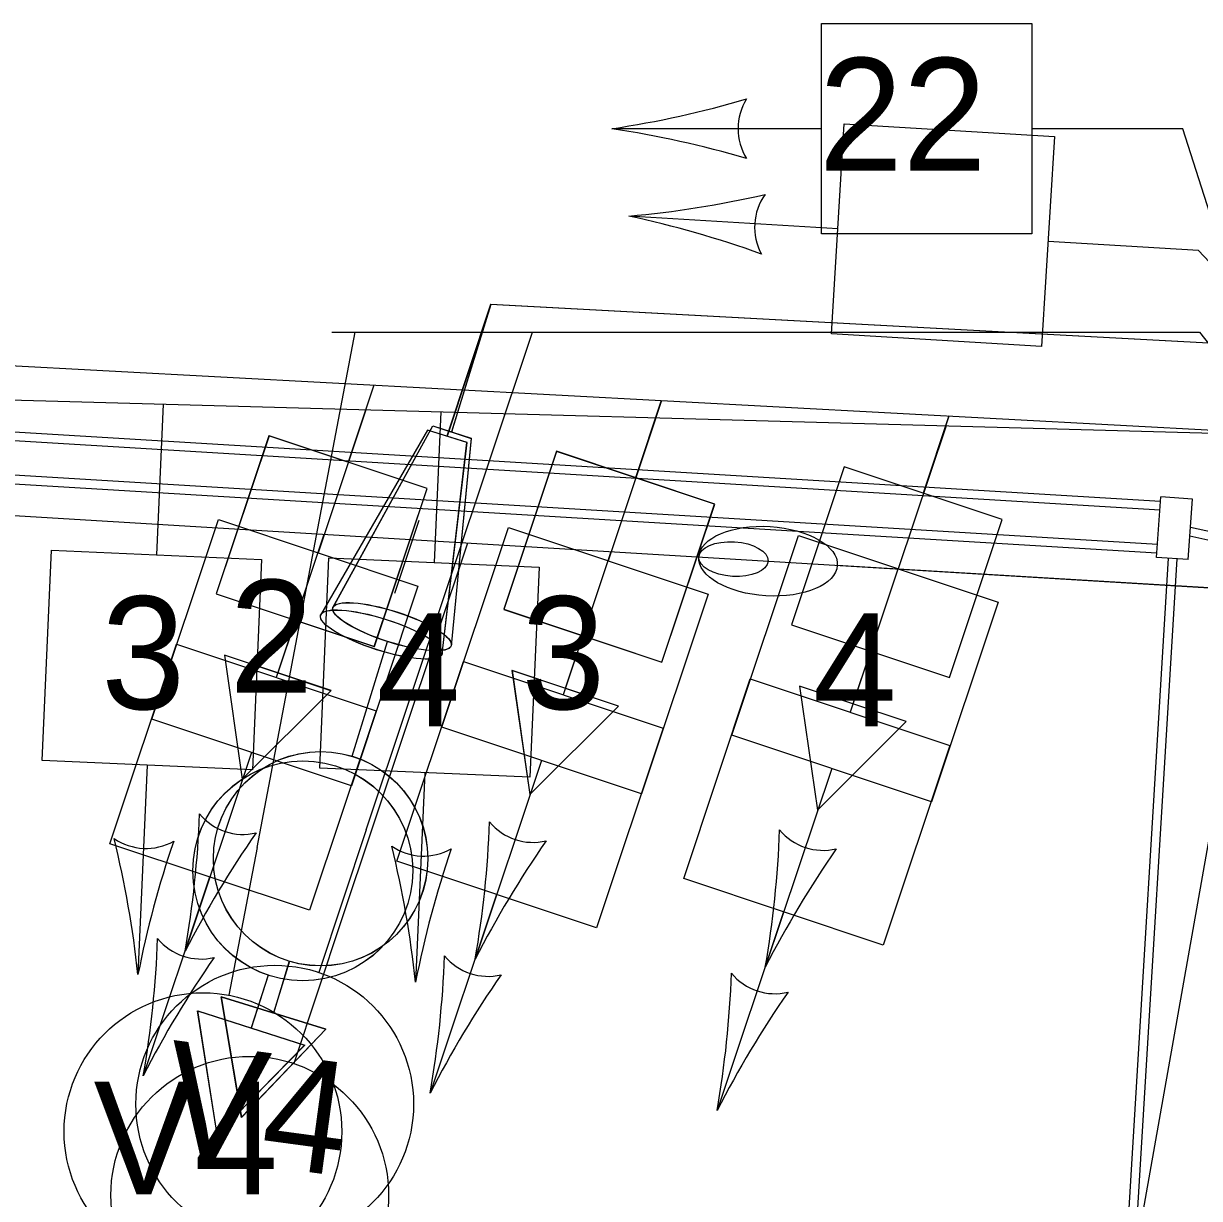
# Model space of a CAD drawing. Extents: x 647787 to 668496, y 640478 to 654412.
# Drawn here: x 662783.64 to 662817.52, y 647317.56 to 647351.42 of the extents above; entities that cross this region are included whole.
import ezdxf

# ---------------------------------------------------------------- set-up
doc = ezdxf.new("R2010")
doc.units = 0
for name, color, linetype in [('TEMP_SIGNAL POLES', 7, 'Continuous'), ('TEMP_SIGNAL_HEAD_STAGE 1A', 7, 'Continuous'), ('TEMP_SIGNAL_HEAD_STAGE 1B', 7, 'Continuous'), ('TEMP_SIGNAL_HEAD_STAGE 1C', 7, 'Continuous'), ('TEMP_SIGNAL_HEAD_STAGE 2', 7, 'Continuous'), ('TEMP_SIGNAL_HEAD_Stage 3', 7, 'Continuous'), ('TEMP_SIGNAL_HEAD_STAGE 5', 7, 'Continuous'), ('TEMP_SIGNAL_POLES_STAGE 1A', 7, 'Continuous'), ('TEMP_SIGNAL_POLES_STAGE 1B', 7, 'Continuous'), ('TEMP_SIGNAL_POLES_STAGE 1C', 7, 'Continuous'), ('TEMP_SIGNAL_POLES_STAGE 2', 7, 'Continuous'), ('TEMP_SIGNAL_POLES_STAGE 3', 7, 'Continuous'), ('TEMP_SIGNAL_POLES_STAGE 4', 7, 'Continuous'), ('TEMP_SIGNAL_POLES_STAGE 5', 7, 'Continuous'), ('TEXT_TEMP_SIGNAL_POLES_STAGE 2', 7, 'Continuous'), ('TEXT_TEMP_SIGNAL_POLES_STAGE 3', 7, 'Continuous'), ('TEXT_TEMP_SIGNAL_POLES_STAGE 4', 7, 'Continuous'), ('TEXT_TEMP_SIGNAL_POLES_STAGE 5', 7, 'Continuous')]:
    doc.layers.add(name, color=color, linetype=linetype)

msp = doc.modelspace()

# ---------------------------------------------------------------- linework, layer by layer
at = {"layer": 'TEMP_SIGNAL POLES'}
for p, q in [((662736.585, 647344.078), (662820.429, 647339.562)), ((662736.588, 647344.08), (662820.431, 647339.564))]:
    msp.add_line(p, q, dxfattribs=at)
for points in [[(662822.061, 647341.978), (662797.097, 647343.322)], [(662822.064, 647341.98), (662797.1, 647343.324)]]:
    msp.add_lwpolyline(points, dxfattribs=at)
at = {"layer": 'TEMP_SIGNAL_HEAD_STAGE 1A'}
for p, q in [((662806.631, 647348.387), (662800.591, 647348.387)), ((662817.041, 647348.387), (662812.694, 647348.387)), ((662819.398, 647340.994), (662817.041, 647348.387)), ((662797.097, 647343.322), (662795.971, 647339.648)), ((662797.1, 647343.324), (662795.974, 647339.65)), ((662732.383, 647342.483), (662816.383, 647337.405)), ((662732.399, 647342.733), (662816.398, 647337.654)), ((662790.366, 647327.671), (662793.192, 647342.526)), ((662792.52, 647342.526), (662817.52, 647342.526)), ((662817.52, 647342.526), (662819.853, 647339.565)), ((662816.307, 647336.408), (662732.323, 647341.485)), ((662816.291, 647336.158), (662732.308, 647341.236)), ((662787.661, 647340.45), (662787.47, 647336.108)), ((662795.659, 647340.23), (662795.468, 647335.888)), ((662816.284, 647336.033), (662816.405, 647337.779)), ((662817.32, 647337.716), (662816.405, 647337.779)), ((662817.198, 647335.97), (662817.32, 647337.716)), ((662825.618, 647335.043), (662817.263, 647336.9)), ((662825.564, 647334.799), (662817.245, 647336.648)), ((662817.198, 647335.97), (662816.284, 647336.033)), ((662809.642, 647220.359), (662816.624, 647336.01)), ((662809.892, 647220.341), (662816.874, 647335.993)), ((662787.203, 647330.05), (662786.937, 647324.016)), ((662795.201, 647329.831), (662794.935, 647323.796)), ((662790.366, 647327.671), (662789.557, 647323.417))]:
    msp.add_line(p, q, dxfattribs=at)
for points in [[(662812.694, 647351.42), (662812.694, 647345.355), (662806.631, 647345.355), (662806.631, 647351.42)], [(662784.441, 647336.241), (662790.499, 647335.974), (662790.232, 647329.917), (662784.174, 647330.184)], [(662792.439, 647336.021), (662798.497, 647335.754), (662798.23, 647329.697), (662792.172, 647329.964)], [(662789.918, 647319.898), (662792.348, 647322.442), (662789.33, 647323.367)], [(662789.92, 647319.899), (662792.351, 647322.444), (662789.333, 647323.369)]]:
    msp.add_lwpolyline(points, close=True, dxfattribs=at)
for points in [[(662792.551, 647334.585), (662795.428, 647339.823)], [(662792.554, 647334.586), (662795.43, 647339.825)], [(662795.428, 647339.823), (662796.539, 647339.465)], [(662795.43, 647339.825), (662796.541, 647339.467)], [(662796.539, 647339.465), (662795.962, 647333.487)], [(662796.541, 647339.467), (662795.964, 647333.489)], [(662793.107, 647330.302), (662794.125, 647333.609)], [(662793.109, 647330.304), (662794.128, 647333.611)], [(662791.297, 647324.396), (662790.839, 647322.904)], [(662791.299, 647324.398), (662790.842, 647322.906)], [(662789.33, 647323.367), (662792.348, 647322.442), (662789.918, 647319.898), (662789.33, 647323.367)], [(662789.333, 647323.369), (662792.351, 647322.444), (662789.92, 647319.899), (662789.333, 647323.369)]]:
    msp.add_lwpolyline(points, dxfattribs=at)
for centre, radius in [((662792.198, 647327.35), 3.089), ((662792.2, 647327.352), 3.089), ((662788.809, 647319.487), 4)]:
    msp.add_circle(centre, radius, dxfattribs=at)
for centre, radius, start, end in [((662796.179, 647377.528), 29.472, 278.6083, 286.3464), ((662805.857, 647348.388), 1.629, 148.1527, 211.8473), ((662796.179, 647319.248), 29.472, 73.6536, 81.3917), ((662787.168, 647329.277), 1.629, 235.6301, 299.3247), ((662757.63, 647320.891), 29.472, 6.0857, 13.8239), ((662815.854, 647318.326), 29.472, 161.131, 168.8691), ((662795.166, 647329.057), 1.629, 235.6301, 299.3247), ((662765.628, 647320.671), 29.472, 6.0857, 13.8239), ((662823.852, 647318.106), 29.472, 161.131, 168.8691)]:
    msp.add_arc(centre, radius, start, end, dxfattribs=at)
for centre in [(662794.256, 647334.036), (662794.259, 647334.038)]:
    msp.add_ellipse(centre, major_axis=(1.705, -0.549), ratio=0.249111, dxfattribs=at)
at = {"layer": 'TEMP_SIGNAL_HEAD_STAGE 1B'}
for p, q in [((662806.631, 647348.387), (662800.591, 647348.387)), ((662817.041, 647348.387), (662812.694, 647348.387)), ((662819.398, 647340.994), (662817.041, 647348.387)), ((662790.366, 647327.671), (662793.192, 647342.526)), ((662792.52, 647342.526), (662817.52, 647342.526)), ((662817.52, 647342.526), (662819.853, 647339.565)), ((662787.661, 647340.45), (662787.47, 647336.108)), ((662795.659, 647340.23), (662795.468, 647335.888)), ((662787.203, 647330.05), (662786.937, 647324.016)), ((662795.201, 647329.831), (662794.935, 647323.796)), ((662790.366, 647327.671), (662789.557, 647323.417))]:
    msp.add_line(p, q, dxfattribs=at)
for points in [[(662812.694, 647351.42), (662812.694, 647345.355), (662806.631, 647345.355), (662806.631, 647351.42)], [(662784.441, 647336.241), (662790.499, 647335.974), (662790.232, 647329.917), (662784.174, 647330.184)], [(662792.439, 647336.021), (662798.497, 647335.754), (662798.23, 647329.697), (662792.172, 647329.964)]]:
    msp.add_lwpolyline(points, close=True, dxfattribs=at)
msp.add_circle((662788.809, 647319.487), 4, dxfattribs=at)
for centre, radius, start, end in [((662796.179, 647377.528), 29.472, 278.6083, 286.3464), ((662805.857, 647348.388), 1.629, 148.1527, 211.8473), ((662796.179, 647319.248), 29.472, 73.6536, 81.3917), ((662787.168, 647329.277), 1.629, 235.6301, 299.3247), ((662757.63, 647320.891), 29.472, 6.0857, 13.8239), ((662815.854, 647318.326), 29.472, 161.131, 168.8691), ((662795.166, 647329.057), 1.629, 235.6301, 299.3247), ((662765.628, 647320.671), 29.472, 6.0857, 13.8239), ((662823.852, 647318.106), 29.472, 161.131, 168.8691)]:
    msp.add_arc(centre, radius, start, end, dxfattribs=at)
at = {"layer": 'TEMP_SIGNAL_HEAD_STAGE 1C'}
for p, q in [((662806.631, 647348.387), (662800.591, 647348.387)), ((662817.041, 647348.387), (662812.694, 647348.387)), ((662819.398, 647340.994), (662817.041, 647348.387)), ((662792.52, 647342.526), (662817.52, 647342.526)), ((662793.514, 647328.183), (662798.301, 647342.526)), ((662817.52, 647342.526), (662819.853, 647339.565)), ((662793.504, 647340.29), (662792.128, 647336.166)), ((662801.861, 647340.06), (662800.485, 647335.936)), ((662810.218, 647339.83), (662808.842, 647335.707)), ((662790.209, 647330.415), (662788.297, 647324.685)), ((662798.566, 647330.185), (662796.654, 647324.455)), ((662806.923, 647329.955), (662805.011, 647324.225)), ((662793.514, 647328.183), (662792.144, 647324.075))]:
    msp.add_line(p, q, dxfattribs=at)
for points in [[(662812.694, 647351.42), (662812.694, 647345.355), (662806.631, 647345.355), (662806.631, 647351.42)], [(662795.264, 647338.017), (662790.711, 647339.536), (662789.192, 647334.983), (662793.745, 647333.464)], [(662795.267, 647338.019), (662790.714, 647339.538), (662789.194, 647334.985), (662793.747, 647333.465)], [(662803.549, 647337.571), (662798.996, 647339.09), (662797.477, 647334.537), (662802.03, 647333.017)], [(662803.552, 647337.572), (662798.998, 647339.092), (662797.479, 647334.539), (662802.032, 647333.019)], [(662811.834, 647337.124), (662807.281, 647338.644), (662805.761, 647334.091), (662810.315, 647332.571)], [(662811.836, 647337.126), (662807.283, 647338.646), (662805.764, 647334.092), (662810.317, 647332.573)], [(662789.252, 647337.126), (662795.004, 647335.206), (662793.085, 647329.455), (662787.333, 647331.375)], [(662797.609, 647336.896), (662803.361, 647334.977), (662801.442, 647329.225), (662795.69, 647331.145)], [(662805.966, 647336.666), (662811.719, 647334.747), (662809.799, 647328.995), (662804.047, 647330.915)], [(662789.941, 647329.646), (662792.497, 647332.193), (662789.426, 647333.218)], [(662789.943, 647329.648), (662792.5, 647332.195), (662789.429, 647333.22)], [(662798.226, 647329.2), (662800.782, 647331.747), (662797.711, 647332.772)], [(662798.228, 647329.202), (662800.784, 647331.749), (662797.714, 647332.774)], [(662806.51, 647328.754), (662809.067, 647331.301), (662805.996, 647332.326)], [(662806.513, 647328.755), (662809.069, 647331.303), (662805.998, 647332.327)], [(662789.215, 647319.4), (662788.656, 647322.965), (662791.739, 647321.979)], [(662789.217, 647319.402), (662788.658, 647322.967), (662791.742, 647321.981)]]:
    msp.add_lwpolyline(points, close=True, dxfattribs=at)
for points in [[(662797.097, 647343.322), (662795.839, 647339.524)], [(662797.1, 647343.324), (662795.842, 647339.526)], [(662793.73, 647341), (662792.988, 647338.777)], [(662793.732, 647341.002), (662792.99, 647338.778)], [(662802.015, 647340.554), (662801.273, 647338.33)], [(662802.017, 647340.556), (662801.275, 647338.332)], [(662810.3, 647340.108), (662809.557, 647337.884)], [(662810.302, 647340.11), (662809.56, 647337.886)], [(662795.275, 647339.704), (662792.197, 647334.368)], [(662795.278, 647339.705), (662792.199, 647334.37)], [(662796.416, 647339.341), (662795.275, 647339.704)], [(662796.418, 647339.342), (662795.278, 647339.705)], [(662795.698, 647333.253), (662796.416, 647339.341)], [(662795.7, 647333.255), (662796.418, 647339.342)], [(662794.339, 647335.001), (662795.038, 647337.106)], [(662794.341, 647335.003), (662795.041, 647337.108)], [(662791.468, 647334.223), (662790.962, 647332.706)], [(662791.471, 647334.225), (662790.964, 647332.707)], [(662799.753, 647333.777), (662799.247, 647332.259)], [(662799.756, 647333.779), (662799.249, 647332.261)], [(662808.038, 647333.331), (662807.532, 647331.813)], [(662808.04, 647333.333), (662807.534, 647331.815)], [(662790.685, 647323.996), (662790.197, 647322.472)], [(662790.687, 647323.998), (662790.2, 647322.474)]]:
    msp.add_lwpolyline(points, dxfattribs=at)
for centre, radius in [((662791.684, 647327.002), 3.168), ((662791.686, 647327.004), 3.168), ((662790.877, 647320.28), 4)]:
    msp.add_circle(centre, radius, dxfattribs=at)
for centre, radius, start, end in [((662796.179, 647377.528), 29.472, 278.6083, 286.3464), ((662805.857, 647348.388), 1.629, 148.1527, 211.8473), ((662796.179, 647319.248), 29.472, 73.6536, 81.3917), ((662759.258, 647329.724), 29.472, 350.1562, 357.8943), ((662789.963, 647329.681), 1.629, 219.7005, 283.3952), ((662767.615, 647329.494), 29.472, 350.1562, 357.8943), ((662798.32, 647329.451), 1.629, 219.7005, 283.3952), ((662814.542, 647311.277), 29.472, 145.2014, 152.9395), ((662775.972, 647329.264), 29.472, 350.1562, 357.8943), ((662806.677, 647329.221), 1.629, 219.7005, 283.3952), ((662822.899, 647311.047), 29.472, 145.2014, 152.9395), ((662831.256, 647310.818), 29.472, 145.2014, 152.9395)]:
    msp.add_arc(centre, radius, start, end, dxfattribs=at)
for centre in [(662793.947, 647333.811), (662793.949, 647333.813)]:
    msp.add_ellipse(centre, major_axis=(-1.751, 0.557), ratio=0.249111, dxfattribs=at)
at = {"layer": 'TEMP_SIGNAL_HEAD_STAGE 2'}
for p, q in [((662806.631, 647348.387), (662800.591, 647348.387)), ((662817.041, 647348.387), (662812.694, 647348.387)), ((662819.398, 647340.994), (662817.041, 647348.387)), ((662792.52, 647342.526), (662817.52, 647342.526)), ((662793.514, 647328.183), (662798.301, 647342.526)), ((662817.52, 647342.526), (662819.853, 647339.565)), ((662793.504, 647340.29), (662792.128, 647336.166)), ((662801.861, 647340.06), (662800.485, 647335.936)), ((662810.218, 647339.83), (662808.842, 647335.707)), ((662790.209, 647330.415), (662788.297, 647324.685)), ((662798.566, 647330.185), (662796.654, 647324.455)), ((662806.923, 647329.955), (662805.011, 647324.225)), ((662793.514, 647328.183), (662792.144, 647324.075))]:
    msp.add_line(p, q, dxfattribs=at)
for points in [[(662812.694, 647351.42), (662812.694, 647345.355), (662806.631, 647345.355), (662806.631, 647351.42)], [(662789.252, 647337.126), (662795.004, 647335.206), (662793.085, 647329.455), (662787.333, 647331.375)], [(662797.609, 647336.896), (662803.361, 647334.977), (662801.442, 647329.225), (662795.69, 647331.145)], [(662805.966, 647336.666), (662811.719, 647334.747), (662809.799, 647328.995), (662804.047, 647330.915)]]:
    msp.add_lwpolyline(points, close=True, dxfattribs=at)
msp.add_circle((662790.877, 647320.28), 4, dxfattribs=at)
for centre, radius, start, end in [((662796.179, 647377.528), 29.472, 278.6083, 286.3464), ((662805.857, 647348.388), 1.629, 148.1527, 211.8473), ((662796.179, 647319.248), 29.472, 73.6536, 81.3917), ((662759.258, 647329.724), 29.472, 350.1562, 357.8943), ((662789.963, 647329.681), 1.629, 219.7005, 283.3952), ((662767.615, 647329.494), 29.472, 350.1562, 357.8943), ((662798.32, 647329.451), 1.629, 219.7005, 283.3952), ((662814.542, 647311.277), 29.472, 145.2014, 152.9395), ((662775.972, 647329.264), 29.472, 350.1562, 357.8943), ((662806.677, 647329.221), 1.629, 219.7005, 283.3952), ((662822.899, 647311.047), 29.472, 145.2014, 152.9395), ((662831.256, 647310.818), 29.472, 145.2014, 152.9395)]:
    msp.add_arc(centre, radius, start, end, dxfattribs=at)
at = {"layer": 'TEMP_SIGNAL_HEAD_Stage 3'}
for p, q in [((662806.631, 647348.387), (662800.591, 647348.387)), ((662817.041, 647348.387), (662812.694, 647348.387)), ((662819.398, 647340.994), (662817.041, 647348.387)), ((662792.52, 647342.526), (662817.52, 647342.526)), ((662793.514, 647328.183), (662798.301, 647342.526)), ((662817.52, 647342.526), (662819.853, 647339.565)), ((662793.504, 647340.29), (662792.128, 647336.166)), ((662801.861, 647340.06), (662800.485, 647335.936)), ((662810.218, 647339.83), (662808.842, 647335.707)), ((662790.209, 647330.415), (662788.297, 647324.685)), ((662798.566, 647330.185), (662796.654, 647324.455)), ((662806.923, 647329.955), (662805.011, 647324.225)), ((662793.514, 647328.183), (662792.144, 647324.075))]:
    msp.add_line(p, q, dxfattribs=at)
for points in [[(662812.694, 647351.42), (662812.694, 647345.355), (662806.631, 647345.355), (662806.631, 647351.42)], [(662789.252, 647337.126), (662795.004, 647335.206), (662793.085, 647329.455), (662787.333, 647331.375)], [(662797.609, 647336.896), (662803.361, 647334.977), (662801.442, 647329.225), (662795.69, 647331.145)], [(662805.966, 647336.666), (662811.719, 647334.747), (662809.799, 647328.995), (662804.047, 647330.915)]]:
    msp.add_lwpolyline(points, close=True, dxfattribs=at)
msp.add_circle((662790.877, 647320.28), 4, dxfattribs=at)
for centre, radius, start, end in [((662796.179, 647377.528), 29.472, 278.6083, 286.3464), ((662805.857, 647348.388), 1.629, 148.1527, 211.8473), ((662796.179, 647319.248), 29.472, 73.6536, 81.3917), ((662759.258, 647329.724), 29.472, 350.1562, 357.8943), ((662789.963, 647329.681), 1.629, 219.7005, 283.3952), ((662767.615, 647329.494), 29.472, 350.1562, 357.8943), ((662798.32, 647329.451), 1.629, 219.7005, 283.3952), ((662814.542, 647311.277), 29.472, 145.2014, 152.9395), ((662775.972, 647329.264), 29.472, 350.1562, 357.8943), ((662806.677, 647329.221), 1.629, 219.7005, 283.3952), ((662822.899, 647311.047), 29.472, 145.2014, 152.9395), ((662831.256, 647310.818), 29.472, 145.2014, 152.9395)]:
    msp.add_arc(centre, radius, start, end, dxfattribs=at)
at = {"layer": 'TEMP_SIGNAL_HEAD_STAGE 5'}
for p, q in [((662806.631, 647348.387), (662800.591, 647348.387)), ((662817.041, 647348.387), (662812.694, 647348.387)), ((662819.398, 647340.994), (662817.041, 647348.387)), ((662792.52, 647342.526), (662817.52, 647342.526)), ((662793.514, 647328.183), (662798.301, 647342.526)), ((662817.52, 647342.526), (662819.853, 647339.565)), ((662793.504, 647340.29), (662792.128, 647336.166)), ((662801.861, 647340.06), (662800.485, 647335.936)), ((662810.218, 647339.83), (662808.842, 647335.707)), ((662790.209, 647330.415), (662788.297, 647324.685)), ((662798.566, 647330.185), (662796.654, 647324.455)), ((662806.923, 647329.955), (662805.011, 647324.225)), ((662793.514, 647328.183), (662792.144, 647324.075))]:
    msp.add_line(p, q, dxfattribs=at)
for points in [[(662812.694, 647351.42), (662812.694, 647345.355), (662806.631, 647345.355), (662806.631, 647351.42)], [(662789.252, 647337.126), (662795.004, 647335.206), (662793.085, 647329.455), (662787.333, 647331.375)], [(662797.609, 647336.896), (662803.361, 647334.977), (662801.442, 647329.225), (662795.69, 647331.145)], [(662805.966, 647336.666), (662811.719, 647334.747), (662809.799, 647328.995), (662804.047, 647330.915)]]:
    msp.add_lwpolyline(points, close=True, dxfattribs=at)
msp.add_circle((662790.877, 647320.28), 4, dxfattribs=at)
for centre, radius, start, end in [((662796.179, 647377.528), 29.472, 278.6083, 286.3464), ((662805.857, 647348.388), 1.629, 148.1527, 211.8473), ((662796.179, 647319.248), 29.472, 73.6536, 81.3917), ((662759.258, 647329.724), 29.472, 350.1562, 357.8943), ((662789.963, 647329.681), 1.629, 219.7005, 283.3952), ((662767.615, 647329.494), 29.472, 350.1562, 357.8943), ((662798.32, 647329.451), 1.629, 219.7005, 283.3952), ((662814.542, 647311.277), 29.472, 145.2014, 152.9395), ((662775.972, 647329.264), 29.472, 350.1562, 357.8943), ((662806.677, 647329.221), 1.629, 219.7005, 283.3952), ((662822.899, 647311.047), 29.472, 145.2014, 152.9395), ((662831.256, 647310.818), 29.472, 145.2014, 152.9395)]:
    msp.add_arc(centre, radius, start, end, dxfattribs=at)
at = {"layer": 'TEMP_SIGNAL_POLES_STAGE 1A'}
for p, q in [((662807.104, 647345.504), (662801.075, 647345.868)), ((662817.495, 647344.877), (662813.156, 647345.139)), ((662817.495, 647344.877), (662827.05, 647334.596)), ((662720.154, 647342.307), (662819.853, 647339.565)), ((662796.537, 647207.519), (662819.853, 647339.565)), ((662777.141, 647337.616), (662827.05, 647334.596)), ((662792.296, 647336.699), (662790.92, 647332.576)), ((662796.43, 647336.449), (662792.795, 647325.558)), ((662800.563, 647336.199), (662799.187, 647332.075)), ((662827.05, 647334.596), (662807.086, 647335.804)), ((662808.83, 647335.699), (662807.454, 647331.575)), ((662789.001, 647326.824), (662787.09, 647321.094)), ((662797.268, 647326.324), (662795.356, 647320.594)), ((662792.795, 647325.558), (662791.424, 647321.451)), ((662805.535, 647325.824), (662803.623, 647320.094))]:
    msp.add_line(p, q, dxfattribs=at)
for points in [[(662813.339, 647348.166), (662812.973, 647342.112), (662806.921, 647342.477), (662807.287, 647348.531)], [(662788.044, 647333.535), (662793.797, 647331.616), (662791.878, 647325.865), (662786.125, 647327.784)], [(662796.311, 647333.035), (662802.064, 647331.116), (662800.145, 647325.364), (662794.392, 647327.284)], [(662804.578, 647332.535), (662810.33, 647330.615), (662808.411, 647324.864), (662802.659, 647326.784)]]:
    msp.add_lwpolyline(points, close=True, dxfattribs=at)
msp.add_circle((662790.158, 647317.656), 4, dxfattribs=at)
for centre, radius, start, end in [((662798.427, 647375.222), 29.472, 275.1535, 282.8917), ((662806.332, 647345.552), 1.629, 144.6979, 208.3925), ((662794.915, 647317.048), 29.472, 70.1988, 77.9369), ((662758.051, 647326.133), 29.472, 350.1562, 357.8943), ((662788.756, 647326.09), 1.629, 219.7005, 283.3952), ((662813.334, 647307.687), 29.472, 145.2014, 152.9395), ((662766.317, 647325.633), 29.472, 350.1562, 357.8943), ((662797.023, 647325.59), 1.629, 219.7005, 283.3952), ((662821.601, 647307.186), 29.472, 145.2014, 152.9395), ((662774.584, 647325.133), 29.472, 350.1562, 357.8943), ((662805.289, 647325.09), 1.629, 219.7005, 283.3952), ((662829.868, 647306.686), 29.472, 145.2014, 152.9395)]:
    msp.add_arc(centre, radius, start, end, dxfattribs=at)
for centre, major_axis in [((662805.09, 647335.925), (-1.996, 0.121)), ((662804.092, 647335.985), (0.998, -0.06))]:
    msp.add_ellipse(centre, major_axis=major_axis, ratio=0.5, dxfattribs=at)
at = {"layer": 'TEMP_SIGNAL_POLES_STAGE 1B'}
for p in [(662720.154, 647342.307), (662796.537, 647207.519)]:
    msp.add_line(p, (662819.853, 647339.565), dxfattribs=at)
at = {"layer": 'TEMP_SIGNAL_POLES_STAGE 1C'}
for p in [(662720.154, 647342.307), (662796.537, 647207.519)]:
    msp.add_line(p, (662819.853, 647339.565), dxfattribs=at)
at = {"layer": 'TEMP_SIGNAL_POLES_STAGE 2'}
for p in [(662720.154, 647342.307), (662796.537, 647207.519)]:
    msp.add_line(p, (662819.853, 647339.565), dxfattribs=at)
at = {"layer": 'TEMP_SIGNAL_POLES_STAGE 3'}
for p in [(662720.154, 647342.307), (662796.537, 647207.519)]:
    msp.add_line(p, (662819.853, 647339.565), dxfattribs=at)
at = {"layer": 'TEMP_SIGNAL_POLES_STAGE 4'}
for p in [(662720.154, 647342.307), (662796.537, 647207.519)]:
    msp.add_line(p, (662819.853, 647339.565), dxfattribs=at)
at = {"layer": 'TEMP_SIGNAL_POLES_STAGE 5'}
for p in [(662720.154, 647342.307), (662796.537, 647207.519)]:
    msp.add_line(p, (662819.853, 647339.565), dxfattribs=at)

# ---------------------------------------------------------------- texts
at = {"layer": 'TEXT_TEMP_SIGNAL_POLES_STAGE 2'}
for s, p in [('22', (662806.554, 647347.176)), ('22', (662806.554, 647347.176)), ('22', (662806.554, 647347.176)), ('22', (662806.554, 647347.176)), ('2', (662789.571, 647332.136)), ('2', (662789.571, 647332.136)), ('3', (662785.879, 647331.662)), ('3', (662785.879, 647331.662)), ('3', (662797.982, 647331.662)), ('3', (662797.982, 647331.662)), ('4', (662793.811, 647331.169)), ('4', (662793.811, 647331.169)), ('4', (662806.381, 647331.169)), ('4', (662806.381, 647331.169)), ('V4', (662785.657, 647317.677)), ('V4', (662785.657, 647317.677))]:
    msp.add_text(s, height=3.25, dxfattribs=at).set_placement(p)
msp.add_text('V4', height=3.25, rotation=352.315, dxfattribs=at).set_placement((662787.511, 647318.908))
msp.add_text('V4', height=3.25, rotation=352.315, dxfattribs=at).set_placement((662787.511, 647318.908))
at = {"layer": 'TEXT_TEMP_SIGNAL_POLES_STAGE 3'}
for s, p in [('22', (662806.554, 647347.176)), ('2', (662789.571, 647332.136)), ('3', (662797.982, 647331.662)), ('4', (662806.381, 647331.169))]:
    msp.add_text(s, height=3.25, dxfattribs=at).set_placement(p)
msp.add_text('V4', height=3.25, rotation=352.315, dxfattribs=at).set_placement((662787.511, 647318.908))
at = {"layer": 'TEXT_TEMP_SIGNAL_POLES_STAGE 4'}
for s, p in [('22', (662806.554, 647347.176)), ('2', (662789.571, 647332.136)), ('3', (662797.982, 647331.662)), ('4', (662806.381, 647331.169))]:
    msp.add_text(s, height=3.25, dxfattribs=at).set_placement(p)
msp.add_text('V4', height=3.25, rotation=352.315, dxfattribs=at).set_placement((662787.511, 647318.908))
at = {"layer": 'TEXT_TEMP_SIGNAL_POLES_STAGE 5'}
for s, p in [('22', (662806.554, 647347.176)), ('2', (662789.571, 647332.136)), ('3', (662797.982, 647331.662)), ('4', (662806.381, 647331.169))]:
    msp.add_text(s, height=3.25, dxfattribs=at).set_placement(p)
msp.add_text('V4', height=3.25, rotation=352.315, dxfattribs=at).set_placement((662787.511, 647318.908))

doc.saveas('drawing.dxf')
